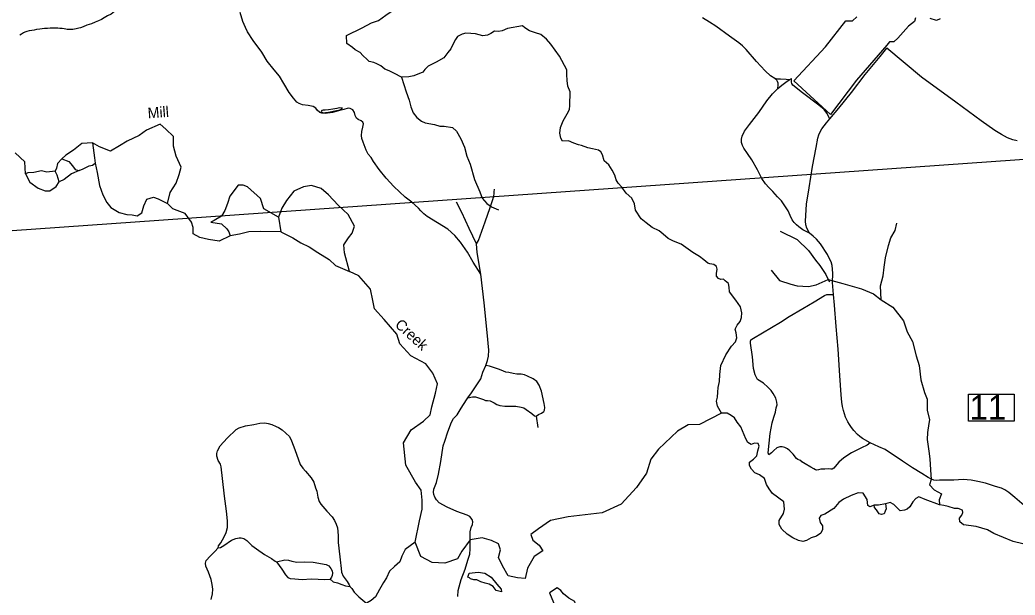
# Model space of a CAD drawing. Extents: x 2082433 to 2279600, y 546599 to 755198.
# Drawn here: x 2216545 to 2230636, y 580511 to 588647 of the extents above; entities that cross this region are included whole.
import ezdxf

# ---------------------------------------------------------------- set-up
doc = ezdxf.new("R2010")
doc.units = 0
for name, color, linetype in [('Exist Boundary Political Fire Districts', 7, 'Continuous'), ('Exist Hydrographic Creek Single Shore', 7, 'Continuous'), ('Exist Hydrographic Creek Single Shore Label', 7, 'Continuous'), ('Exist Hydrographic Misc Water Feature', 7, 'Continuous'), ('Exist Hydrographic Pond Under 1500 Sq Ft', 7, 'Continuous'), ('Exist Road Non-System Type 51', 7, 'Continuous'), ('Exist Road Secondary Structure Standard Bridge Number Label', 7, 'Continuous')]:
    doc.layers.add(name, color=color, linetype=linetype)

msp = doc.modelspace()

# ---------------------------------------------------------------- linework, layer by layer
at = {"layer": 'Exist Boundary Political Fire Districts'}
msp.add_lwpolyline([(2240710, 580845), (2240770, 582991), (2240786, 583020), (2237799, 587170), (2207858, 585060)], dxfattribs=at)
at = {"layer": 'Exist Hydrographic Creek Single Shore'}
for points in [[(2221167, 588426), (2221393, 588535), (2221523, 588608), (2221620, 588638), (2221726, 588714), (2221801, 588765), (2221871, 588820), (2222047, 589031), (2222144, 589209), (2222168, 589327), (2222206, 589355), (2222251, 589442), (2222275, 589515), (2222269, 589599), (2222248, 589678), (2222242, 589766), (2222236, 589802)], [(2218013, 588899), (2217987, 588868), (2217951, 588828), (2217911, 588792), (2217882, 588766), (2217836, 588731), (2217786, 588703), (2217740, 588677), (2217702, 588655), (2217659, 588634), (2217609, 588614), (2217557, 588594), (2217493, 588571), (2217441, 588551), (2217403, 588537), (2217379, 588529), (2217341, 588520), (2217294, 588512)], [(2217294, 588512), (2217260, 588510), (2217234, 588511), (2217214, 588514), (2217193, 588517), (2217170, 588523), (2217144, 588525), (2217108, 588527), (2217082, 588529), (2217050, 588530), (2217016, 588530), (2216974, 588530), (2216936, 588527), (2216892, 588525), (2216829, 588517), (2216780, 588510), (2216746, 588504), (2216714, 588500), (2216678, 588492), (2216644, 588483), (2216616, 588473), (2216594, 588465), (2216566, 588447), (2216544, 588433)], [(2223659, 588566), (2223450, 588526), (2223372, 588493), (2223321, 588484), (2223266, 588487), (2223212, 588454), (2223166, 588433), (2223100, 588424), (2222994, 588451), (2222928, 588457), (2222861, 588460), (2222807, 588445), (2222741, 588414), (2222713, 588369), (2222680, 588309), (2222647, 588236), (2222602, 588185), (2222547, 588112), (2222437, 588052), (2222325, 587991), (2222280, 587946), (2222250, 587907), (2222121, 587858), (2222052, 587843), (2221949, 587837)], [(2224187, 588136), (2224064, 588303), (2224000, 588375), (2223922, 588439), (2223843, 588466), (2223762, 588493), (2223692, 588535), (2223659, 588566)], [(2221949, 587837), (2221851, 587888), (2221773, 587925), (2221712, 587952), (2221655, 588000), (2221597, 588025), (2221555, 588043), (2221492, 588061), (2221461, 588088), (2221401, 588145), (2221362, 588185), (2221292, 588224), (2221253, 588257), (2221175, 588315), (2221167, 588426)], [(2226481, 583085), (2226423, 583182), (2226410, 583254), (2226423, 583312), (2226426, 583381), (2226432, 583448), (2226450, 583533), (2226453, 583632), (2226468, 583759), (2226540, 583910), (2226620, 584034), (2226675, 584095), (2226696, 584152), (2226687, 584219), (2226672, 584273), (2226702, 584331), (2226744, 584379), (2226762, 584439), (2226765, 584506), (2226747, 584588), (2226684, 584681), (2226592, 584802), (2226589, 584866), (2226577, 584920), (2226531, 584956), (2226507, 584980), (2226468, 584977), (2226435, 584990), (2226407, 585023), (2226407, 585062), (2226417, 585120), (2226410, 585159), (2226371, 585189), (2226314, 585195), (2226284, 585204), (2226229, 585253), (2226166, 585301), (2226075, 585355), (2225908, 585473), (2225799, 585519), (2225726, 585555), (2225654, 585615), (2225596, 585664), (2225497, 585712), (2225412, 585776), (2225343, 585833), (2225260, 585957), (2225245, 586045), (2225208, 586126), (2225127, 586196), (2225066, 586280), (2225015, 586338), (2224988, 586383), (2224967, 586453), (2224930, 586522), (2224882, 586598), (2224819, 586655), (2224796, 586737), (2224772, 586779), (2224736, 586806), (2224651, 586824), (2224585, 586837), (2224497, 586870), (2224452, 586882), (2224388, 586903), (2224313, 586939), (2224227, 586933), (2224203, 586976), (2224190, 587045), (2224199, 587124), (2224236, 587220), (2224293, 587317), (2224326, 587378), (2224329, 587438), (2224338, 587632), (2224305, 587710), (2224293, 587792), (2224290, 587876), (2224287, 587943), (2224187, 588136)], [(2221949, 587837), (2222016, 587629), (2222055, 587511), (2222082, 587417), (2222112, 587332), (2222164, 587266), (2222230, 587217), (2222282, 587190), (2222414, 587166), (2222490, 587145), (2222550, 587142), (2222671, 587124), (2222727, 587072), (2222787, 586967), (2222842, 586846), (2222872, 586722), (2222920, 586607), (2222982, 586389), (2223058, 586217), (2223091, 586126), (2223157, 586048), (2223224, 586002), (2223321, 585960)], [(2218532, 587171), (2218338, 587090), (2218235, 587010), (2218063, 586930), (2217954, 586867), (2217828, 586793), (2217674, 586850), (2217571, 586907)], [(2218634, 586050), (2218670, 586208), (2218756, 586340), (2218801, 586460), (2218830, 586563), (2218756, 586718), (2218721, 586861), (2218721, 586999), (2218612, 587102), (2218532, 587171)], [(2217571, 586907), (2217422, 586901), (2217302, 586804), (2217193, 586735), (2217136, 586684)], [(2217571, 586907), (2217599, 586695), (2217611, 586621), (2217640, 586487)], [(2216626, 586472), (2216615, 586641), (2216478, 586767)], [(2217136, 586684), (2217079, 586615), (2217061, 586552), (2217044, 586506)], [(2217136, 586684), (2217239, 586644), (2217290, 586581), (2217325, 586529), (2217382, 586518), (2217439, 586541), (2217525, 586581), (2217571, 586592), (2217611, 586621)], [(2217044, 586506), (2216924, 586495), (2216850, 586512), (2216741, 586489), (2216655, 586483), (2216626, 586472)], [(2217101, 586357), (2217073, 586449), (2217044, 586506)], [(2217382, 586518), (2217273, 586472), (2217170, 586392), (2217101, 586357)], [(2217640, 586487), (2217674, 586306), (2217720, 586174), (2217777, 586065), (2217834, 585996), (2217949, 585922), (2218057, 585893), (2218132, 585888), (2218206, 585876), (2218269, 585916), (2218298, 586019), (2218343, 586111), (2218435, 586140), (2218504, 586117), (2218634, 586050)], [(2216626, 586472), (2216684, 586352), (2216804, 586266), (2216901, 586231), (2216970, 586231), (2217056, 586289), (2217101, 586357)], [(2220204, 585856), (2219998, 585976), (2219952, 586120), (2219769, 586286), (2219706, 586309), (2219637, 586309), (2219517, 586154), (2219482, 586051), (2219448, 585953), (2219397, 585873), (2219294, 585810), (2219248, 585787)], [(2221211, 585089), (2221142, 585352), (2221131, 585467), (2221199, 585564), (2221251, 585633), (2221280, 585730), (2221194, 585896), (2221051, 586028), (2220913, 586171), (2220810, 586263), (2220673, 586303), (2220558, 586286), (2220421, 586223), (2220318, 586091), (2220255, 585982), (2220227, 585908), (2220204, 585856)], [(2219523, 585593), (2219368, 585518), (2219213, 585541), (2219093, 585570), (2218996, 585621), (2218996, 585713), (2218973, 585787), (2218887, 585908), (2218773, 585953), (2218710, 585976), (2218634, 586050)], [(2219248, 585787), (2219397, 585764), (2219477, 585690), (2219505, 585650), (2219523, 585593)], [(2220204, 585856), (2220238, 585650)], [(2220238, 585650), (2219952, 585656), (2219786, 585650), (2219654, 585616), (2219523, 585593)], [(2220238, 585650), (2220410, 585564), (2220524, 585495), (2220639, 585438), (2220765, 585358), (2220925, 585260), (2221011, 585174), (2221211, 585089)], [(2227309, 585659), (2227548, 585540), (2227710, 585387), (2227812, 585250), (2227872, 585173), (2227957, 585046), (2227991, 584977), (2228008, 584943)], [(2228741, 584688), (2228732, 584884), (2228766, 585029), (2228783, 585148), (2228801, 585284), (2228843, 585455), (2228877, 585566), (2228937, 585668), (2228962, 585770)], [(2222141, 581260), (2222201, 581560), (2222241, 581726), (2222241, 581852), (2222224, 581995), (2222144, 582110), (2222007, 582351), (2221978, 582666), (2222087, 582849), (2222258, 582969), (2222356, 583061), (2222379, 583175), (2222430, 583367), (2222459, 583499), (2222390, 583648), (2222293, 583780), (2222081, 583894), (2221926, 584066), (2221881, 584204), (2221703, 584410), (2221566, 584559), (2221543, 584679), (2221509, 584837), (2221343, 585026), (2221211, 585089)], [(2227181, 585105), (2227301, 584960), (2227462, 584909), (2227548, 584884), (2227710, 584875), (2227820, 584901), (2227991, 584977)], [(2227991, 584977), (2228195, 584918), (2228460, 584841), (2228630, 584773), (2228741, 584688)], [(2228741, 584688), (2228903, 584585), (2229056, 584389), (2229107, 584236), (2229184, 584099), (2229235, 583895), (2229278, 583758), (2229303, 583554), (2229355, 583375), (2229389, 583281), (2229389, 583128), (2229423, 582991), (2229414, 582940), (2229397, 582812), (2229389, 582710), (2229414, 582548), (2229431, 582437), (2229440, 582284), (2229448, 582147), (2229423, 582071), (2229491, 582002), (2229593, 581943), (2229559, 581858), (2229565, 581788)], [(2226481, 583085), (2226168, 582926), (2226007, 582917), (2225855, 582828), (2225586, 582577), (2225479, 582434), (2225416, 582237), (2225273, 582031), (2225058, 581798), (2224790, 581673), (2224307, 581619), (2224056, 581565), (2223887, 581449), (2223779, 581368), (2223806, 581288), (2223895, 581216), (2223949, 581135), (2223824, 581055), (2223734, 580894), (2223699, 580746), (2223591, 580755), (2223457, 580782), (2223377, 580925), (2223323, 581041), (2223350, 581149), (2223323, 581238), (2223224, 581283), (2223090, 581319), (2222920, 581292), (2222804, 581131), (2222741, 581023), (2222562, 580961), (2222384, 580970), (2222222, 581059), (2222141, 581260)], [(2228640, 581785), (2228579, 581761), (2228549, 581779), (2228540, 581864), (2228486, 581952), (2228413, 581958), (2228316, 581921), (2228205, 581867), (2228141, 581819), (2228069, 581734), (2227940, 581655), (2227886, 581637), (2227862, 581598), (2227874, 581537), (2227910, 581489), (2227910, 581441), (2227886, 581389), (2227826, 581344), (2227747, 581323), (2227681, 581284), (2227632, 581268), (2227569, 581284), (2227490, 581320), (2227409, 581374), (2227333, 581444), (2227297, 581510), (2227294, 581568), (2227357, 581667), (2227372, 581728), (2227363, 581831), (2227203, 581949), (2227153, 582015), (2227114, 582073), (2227087, 582160), (2227018, 582212), (2226951, 582242), (2226903, 582290), (2226873, 582342), (2226873, 582393), (2226930, 582435), (2226978, 582481), (2226993, 582550), (2227012, 582617), (2226996, 582656), (2226945, 582659), (2226897, 582641), (2226851, 582668), (2226824, 582722), (2226753, 582889), (2226699, 582958), (2226663, 583019), (2226614, 583049), (2226560, 583085), (2226481, 583085)], [(2230881, 581202), (2230609, 581268), (2230334, 581383), (2230243, 581432), (2230086, 581483), (2229905, 581507), (2229852, 581547), (2229849, 581598), (2229882, 581640), (2229898, 581680), (2229889, 581710), (2229828, 581734), (2229777, 581737), (2229689, 581764), (2229629, 581776), (2229565, 581788), (2229361, 581861), (2229274, 581900), (2229229, 581876), (2229189, 581828), (2229147, 581761), (2229108, 581728), (2229071, 581710), (2229011, 581701), (2228963, 581749), (2228920, 581794), (2228869, 581819), (2228800, 581803)], [(2228800, 581803), (2228700, 581785), (2228655, 581785), (2228640, 581785)], [(2228800, 581803), (2228809, 581731), (2228794, 581698), (2228782, 581658), (2228745, 581649), (2228709, 581661), (2228673, 581719), (2228646, 581752), (2228640, 581785)], [(2222141, 581260), (2221999, 581155), (2221954, 581061), (2221923, 580981), (2221851, 580914), (2221780, 580847), (2221735, 580757), (2221695, 580690), (2221636, 580591), (2221578, 580488), (2221516, 580435), (2221462, 580399), (2221435, 580372)]]:
    msp.add_lwpolyline(points, dxfattribs=at)
at = {"layer": 'Exist Hydrographic Misc Water Feature'}
msp.add_lwpolyline([(2220886, 587339), (2220940, 587349), (2220982, 587358), (2221028, 587366), (2221061, 587372), (2221084, 587378), (2221098, 587383), (2221105, 587393), (2221112, 587400), (2221091, 587400), (2221067, 587402), (2221031, 587396), (2220976, 587384), (2220912, 587375), (2220866, 587373), (2220838, 587371), (2220818, 587365), (2220812, 587352), (2220816, 587341), (2220852, 587335), (2220874, 587337), (2220886, 587339)], dxfattribs=at)
at = {"layer": 'Exist Hydrographic Pond Under 1500 Sq Ft'}
for points in [[(2229226, 588677), (2229210, 588623), (2229128, 588558), (2228976, 588390), (2228917, 588335), (2228857, 588335), (2228819, 588292), (2228391, 587793), (2228022, 587310), (2227501, 587787), (2227951, 588265), (2228239, 588634), (2228336, 588634), (2228396, 588693)], [(2229573, 588661), (2229524, 588639), (2229432, 588666)]]:
    msp.add_lwpolyline(points, dxfattribs=at)
for points in [[(2222907, 580820), (2223032, 580833), (2223126, 580820), (2223216, 580762), (2223296, 580663), (2223359, 580596), (2223363, 580556), (2223287, 580578), (2223247, 580632), (2223189, 580663), (2223131, 580681), (2223072, 580699), (2223014, 580726), (2222970, 580726), (2222925, 580739), (2222911, 580753), (2222885, 580766)], [(2224150, 580614), (2224043, 580542), (2224101, 580408), (2224128, 580296), (2224168, 580220), (2224231, 580175), (2224280, 580197), (2224334, 580238), (2224370, 580260), (2224401, 580300), (2224419, 580323), (2224410, 580377), (2224401, 580421), (2224316, 580466), (2224240, 580529), (2224204, 580578)]]:
    msp.add_lwpolyline(points, close=True, dxfattribs=at)
at = {"layer": 'Exist Road Non-System Type 51'}
for p, q in [((2227437, 587800), (2227468, 587817)), ((2223855, 583044), (2223879, 582881))]:
    msp.add_line(p, q, dxfattribs=at)
for points in [[(2223069, 585049), (2222964, 585221), (2222884, 585362), (2222783, 585505), (2222701, 585599), (2222604, 585689), (2222459, 585775), (2222311, 585868), (2222262, 585904), (2222220, 585948), (2222190, 585986), (2222093, 586069), (2222001, 586140), (2221838, 586291), (2221730, 586410), (2221631, 586533), (2221551, 586646), (2221518, 586702), (2221476, 586750), (2221446, 586806), (2221404, 586916), (2221386, 586971), (2221380, 587011), (2221386, 587069), (2221400, 587129), (2221410, 587179), (2221402, 587203), (2221378, 587219), (2221335, 587239), (2221313, 587259), (2221293, 587293), (2221283, 587337), (2221261, 587376), (2221223, 587396), (2221193, 587400), (2221132, 587378), (2221056, 587360), (2220970, 587339), (2220865, 587323), (2220821, 587326), (2220791, 587340), (2220756, 587373), (2220734, 587401), (2220696, 587421), (2220626, 587435), (2220545, 587447), (2220501, 587463), (2220467, 587485), (2220419, 587539), (2220356, 587619), (2220280, 587746), (2220220, 587852), (2220143, 587942), (2220047, 588062), (2219968, 588191), (2219846, 588355), (2219767, 588479), (2219737, 588539), (2219701, 588623), (2219663, 588752)], [(2227235, 587820), (2227173, 587858), (2227099, 587925), (2226973, 588058), (2226828, 588229), (2226778, 588280), (2226725, 588324), (2226591, 588419), (2226400, 588559), (2226310, 588617), (2226210, 588676)], [(2228014, 587249), (2228141, 587401), (2228320, 587620), (2228515, 587873), (2228727, 588130), (2228818, 588250)], [(2230666, 586937), (2230603, 586952), (2230529, 586978), (2230443, 587025), (2230347, 587082), (2230155, 587222), (2229799, 587483), (2229309, 587839), (2228818, 588250)], [(2227276, 587679), (2227283, 587722), (2227281, 587751), (2227273, 587776), (2227261, 587793), (2227235, 587820)], [(2227437, 587800), (2227396, 587805), (2227313, 587807), (2227278, 587807), (2227235, 587820)], [(2227276, 587679), (2227334, 587725), (2227391, 587769), (2227437, 587800)], [(2228014, 587249), (2227970, 587329), (2227931, 587378), (2227857, 587442), (2227625, 587615), (2227490, 587724), (2227474, 587749), (2227468, 587769), (2227468, 587817)], [(2227727, 585631), (2227629, 585680), (2227576, 585719), (2227539, 585748), (2227508, 585781), (2227481, 585821), (2227449, 585879), (2227422, 585945), (2227386, 586003), (2227328, 586086), (2227272, 586145), (2227206, 586218), (2227149, 586279), (2227103, 586330), (2227051, 586406), (2226988, 586528), (2226907, 586667), (2226846, 586759), (2226795, 586832), (2226775, 586871), (2226761, 586913), (2226760, 586959), (2226772, 587005), (2226805, 587072), (2226873, 587166), (2227007, 587340), (2227123, 587505), (2227200, 587600), (2227234, 587637), (2227276, 587679)], [(2227727, 585631), (2227688, 585703), (2227675, 585748), (2227669, 585799), (2227671, 585881), (2227681, 586043), (2227719, 586271), (2227769, 586574), (2227818, 586844), (2227842, 586974), (2227858, 587022), (2227877, 587064), (2227901, 587106), (2227966, 587191), (2228014, 587249)], [(2223008, 585482), (2223038, 585526), (2223133, 585789), (2223205, 585992), (2223237, 586092), (2223257, 586152), (2223259, 586192), (2223259, 586217), (2223266, 586251)], [(2223008, 585482), (2222908, 585697), (2222801, 585924), (2222725, 586069)], [(2228064, 584765), (2228052, 584933), (2228054, 585060), (2228051, 585121), (2228044, 585172), (2228031, 585223), (2228014, 585258), (2227980, 585331), (2227881, 585480), (2227823, 585545), (2227779, 585589), (2227727, 585631)], [(2223069, 585049), (2223020, 585359), (2223008, 585482)], [(2223142, 583761), (2223167, 583831), (2223179, 583892), (2223183, 583974), (2223161, 584224), (2223117, 584647), (2223069, 585049)], [(2227151, 582495), (2227142, 582525), (2227169, 582798), (2227196, 582947), (2227219, 583027), (2227243, 583100), (2227255, 583159), (2227268, 583202), (2227263, 583242), (2227246, 583295), (2227212, 583364), (2227183, 583407), (2227135, 583453), (2227073, 583509), (2226990, 583561), (2226975, 583587), (2226955, 583626), (2226934, 583717), (2226917, 583880), (2226891, 584075), (2226888, 584100), (2226896, 584122), (2226930, 584146), (2227187, 584295), (2227313, 584370), (2227436, 584450), (2227629, 584567), (2227793, 584660), (2227935, 584750), (2227972, 584762), (2228008, 584762), (2228064, 584765)], [(2228585, 582663), (2228476, 582725), (2228437, 582754), (2228406, 582783), (2228355, 582839), (2228318, 582881), (2228289, 582924), (2228267, 582964), (2228237, 583029), (2228205, 583124), (2228192, 583180), (2228185, 583241), (2228175, 583342), (2228153, 583619), (2228131, 583990), (2228101, 584309), (2228081, 584611), (2228064, 584765)], [(2222889, 583300), (2222940, 583374), (2223034, 583515), (2223070, 583571), (2223101, 583664), (2223142, 583761)], [(2223855, 583044), (2223887, 583066), (2223931, 583086), (2223963, 583106), (2223973, 583129), (2223979, 583165), (2223967, 583221), (2223929, 583394), (2223897, 583479), (2223865, 583534), (2223812, 583572), (2223734, 583610), (2223688, 583628), (2223643, 583634), (2223583, 583634), (2223527, 583646), (2223469, 583660), (2223424, 583666), (2223390, 583678), (2223334, 583701), (2223266, 583725), (2223195, 583747), (2223142, 583761)], [(2222745, 580489), (2222751, 580575), (2222795, 580729), (2222849, 580878), (2222888, 581004), (2222916, 581092), (2222918, 581166), (2222920, 581315), (2222918, 581407), (2222934, 581469), (2222952, 581511), (2222958, 581545), (2222948, 581582), (2222914, 581624), (2222877, 581640), (2222731, 581694), (2222594, 581753), (2222483, 581818), (2222443, 581858), (2222419, 581894), (2222405, 581932), (2222401, 581967), (2222407, 582009), (2222443, 582102), (2222473, 582221), (2222504, 582400), (2222540, 582624), (2222560, 582688), (2222604, 582819), (2222654, 582955), (2222686, 583007), (2222737, 583063), (2222777, 583130), (2222815, 583194), (2222889, 583300)], [(2222889, 583300), (2222954, 583317), (2222998, 583315), (2223024, 583304), (2223109, 583278), (2223139, 583264), (2223167, 583262), (2223205, 583258), (2223259, 583230), (2223296, 583206), (2223340, 583194), (2223412, 583184), (2223569, 583182), (2223643, 583170), (2223682, 583158), (2223714, 583134), (2223794, 583079), (2223830, 583048), (2223855, 583044)], [(2219353, 581180), (2219359, 581209), (2219389, 581249), (2219438, 581333), (2219464, 581397), (2219482, 581465), (2219484, 581559), (2219470, 581700), (2219440, 581912), (2219411, 582160), (2219395, 582325), (2219383, 582364), (2219353, 582416), (2219331, 582474), (2219331, 582514), (2219343, 582551), (2219381, 582620), (2219478, 582730), (2219606, 582853), (2219651, 582879), (2219737, 582907), (2219858, 582923), (2219944, 582941), (2220011, 582947), (2220059, 582939), (2220111, 582924), (2220173, 582898), (2220208, 582880), (2220260, 582850)], [(2220260, 582850), (2220362, 582752), (2220389, 582691), (2220437, 582571), (2220513, 582359), (2220551, 582304), (2220590, 582262), (2220670, 582171), (2220706, 582106), (2220732, 582030), (2220750, 581980), (2220762, 581895), (2220781, 581837), (2220807, 581797), (2220889, 581697), (2220964, 581617), (2221000, 581564), (2221024, 581516), (2221042, 581462), (2221050, 581353), (2221052, 581254), (2221060, 581175), (2221080, 581009), (2221094, 580887), (2221100, 580833), (2221122, 580778), (2221179, 580704), (2221205, 580658), (2221217, 580632)], [(2228585, 582663), (2228541, 582630), (2228460, 582593), (2228319, 582523), (2228210, 582452), (2228141, 582391), (2228087, 582329), (2228069, 582308), (2228048, 582293), (2228025, 582293), (2227987, 582298), (2227943, 582293), (2227886, 582291), (2227852, 582283), (2227825, 582279), (2227808, 582284), (2227784, 582296), (2227745, 582320), (2227662, 582366), (2227616, 582398), (2227601, 582415), (2227582, 582420), (2227560, 582429), (2227540, 582444), (2227495, 582503), (2227446, 582551), (2227413, 582579), (2227374, 582598), (2227339, 582607), (2227305, 582608), (2227264, 582593), (2227218, 582557), (2227186, 582525), (2227151, 582495)], [(2230831, 581720), (2230633, 581893), (2230548, 581962), (2230492, 581998), (2230445, 582022), (2230357, 582049), (2230217, 582093), (2230107, 582120), (2230015, 582135), (2229902, 582144), (2229769, 582137), (2229565, 582135), (2229518, 582132), (2229484, 582137), (2229450, 582149), (2229404, 582174), (2229317, 582232), (2229182, 582312), (2229042, 582403), (2228922, 582486), (2228857, 582530), (2228794, 582568), (2228708, 582608), (2228585, 582663)], [(2219353, 581180), (2219387, 581184), (2219432, 581213), (2219542, 581287), (2219604, 581313), (2219647, 581323), (2219679, 581321), (2219717, 581309), (2219759, 581281), (2219828, 581210), (2219894, 581167), (2220009, 581085), (2220105, 581028), (2220159, 580991), (2220177, 580983)], [(2219251, 580449), (2219271, 580528), (2219275, 580594), (2219269, 580661), (2219251, 580730), (2219214, 580837), (2219178, 580921), (2219174, 580962), (2219184, 581000), (2219237, 581063), (2219303, 581129), (2219353, 581180)], [(2220177, 580983), (2220294, 581008), (2220346, 581006), (2220393, 580991), (2220467, 580977), (2220574, 580981), (2220696, 580977), (2220881, 580944), (2220919, 580926), (2220947, 580886), (2220964, 580852), (2220970, 580822), (2220968, 580789), (2220956, 580763), (2220937, 580737)], [(2220177, 580983), (2220252, 580878), (2220304, 580797), (2220338, 580759), (2220370, 580747), (2220437, 580739), (2220541, 580733), (2220668, 580739), (2220767, 580735), (2220855, 580731), (2220937, 580737)], [(2220937, 580737), (2220978, 580700), (2221042, 580684), (2221102, 580660), (2221153, 580642), (2221217, 580632)], [(2221217, 580632), (2221243, 580604), (2221277, 580550), (2221344, 580484), (2221657, 580228), (2221756, 580153), (2221784, 580141)]]:
    msp.add_lwpolyline(points, dxfattribs=at)
at = {"layer": 'Exist Road Secondary Structure Standard Bridge Number Label'}
msp.add_lwpolyline([(2229977, 583354), (2230622, 583354), (2230622, 582972), (2229977, 582972)], close=True, dxfattribs=at)

# ---------------------------------------------------------------- texts
at = {"layer": 'Exist Hydrographic Creek Single Shore Label'}
for s, rotation, p in [('Mill', 4.3231, (2218359, 587254)), ('Creek', 317.4879, (2221844, 584321))]:
    msp.add_text(s, height=150, rotation=rotation, dxfattribs=at).set_placement(p)
at = {"layer": 'Exist Road Secondary Structure Standard Bridge Number Label'}
msp.add_text('11', height=350, dxfattribs=at).set_placement((2229990, 582992))

doc.saveas('drawing.dxf')
